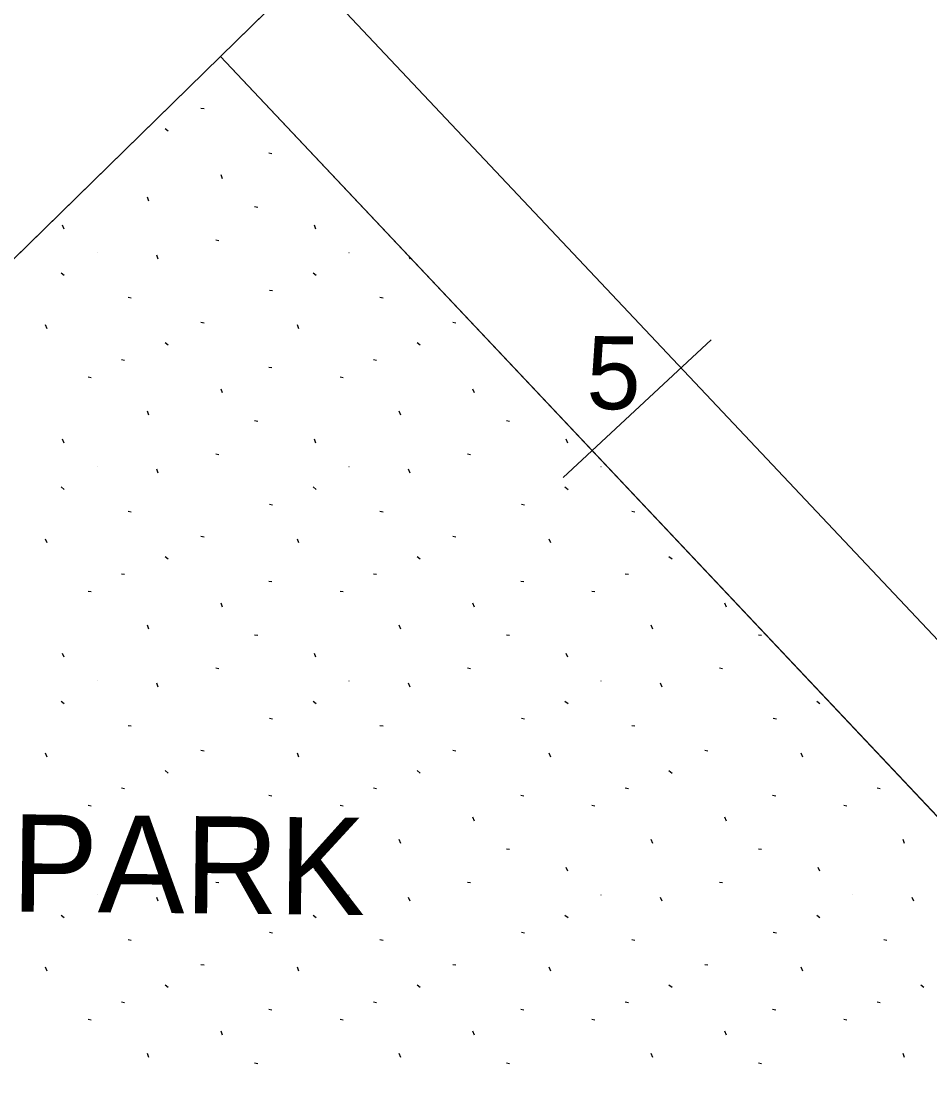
# Model space of a CAD drawing. Extents: x 413946 to 415528, y 4453939 to 4454944.
# Drawn here: x 414001.55 to 414038.95, y 4454101.01 to 4454144.6 of the extents above; entities that cross this region are included whole.
import ezdxf

# ---------------------------------------------------------------- set-up
doc = ezdxf.new("R2010")
doc.units = 0
for name, color, linetype in [('0_KADASTRO', 7, 'Continuous'), ('Level 20', 7, 'Continuous'), ('Level 28', 7, 'Continuous'), ('Level 33', 7, 'Continuous'), ('Level 41', 7, 'Continuous'), ('Level 54', 7, 'Continuous'), ('SNR_FONKSIYON', 7, 'Continuous'), ('SNR_YAPIYAK', 7, 'Continuous')]:
    doc.layers.add(name, color=color, linetype=linetype)

msp = doc.modelspace()

# ---------------------------------------------------------------- linework, layer by layer
at = {"layer": '0_KADASTRO'}
for points in [[(414009.76, 4454143.15), (414068.04, 4454200.16), (414102.4, 4454163.4), (414049.49, 4454101.04)], [(413970.76, 4454105), (414009.76, 4454143.15), (414049.49, 4454101.04), (414024.79, 4454071.92), (414002.18, 4454071.38)]]:
    msp.add_lwpolyline(points, close=True, dxfattribs=at)
at = {"layer": 'Level 28'}
for p, q in [((414009.76, 4454143.15), (414068.04, 4454200.16)), ((413970.76, 4454105), (414009.76, 4454143.15))]:
    msp.add_line(p, q, dxfattribs=at)
at = {"layer": 'Level 41'}
for p, q in [((414008.953, 4454141.027), (414009.078, 4454141.003)), ((414008.953, 4454141.027), (414009.078, 4454141.003)), ((414007.478, 4454140.19), (414007.605, 4454140.09)), ((414007.478, 4454140.19), (414007.605, 4454140.09)), ((414011.746, 4454139.18), (414011.873, 4454139.157)), ((414011.746, 4454139.18), (414011.873, 4454139.157)), ((414009.843, 4454138.111), (414009.777, 4454138.273)), ((414009.843, 4454138.111), (414009.777, 4454138.273)), ((414006.812, 4454137.196), (414006.747, 4454137.36)), ((414006.812, 4454137.196), (414006.747, 4454137.36)), ((414011.162, 4454136.976), (414011.288, 4454136.952)), ((414011.162, 4454136.976), (414011.288, 4454136.952)), ((414003.316, 4454136.047), (414003.252, 4454136.208)), ((414003.316, 4454136.047), (414003.252, 4454136.208)), ((414013.684, 4454136.047), (414013.62, 4454136.208)), ((414013.684, 4454136.047), (414013.62, 4454136.208)), ((414009.558, 4454135.608), (414009.684, 4454135.584)), ((414009.558, 4454135.608), (414009.684, 4454135.584)), ((414004.674, 4454135.083), (414004.683, 4454135.082)), ((414004.674, 4454135.083), (414004.683, 4454135.082)), ((414007.194, 4454134.814), (414007.129, 4454134.976)), ((414007.194, 4454134.814), (414007.129, 4454134.976)), ((414015.042, 4454135.083), (414015.051, 4454135.082)), ((414015.042, 4454135.083), (414015.051, 4454135.082)), ((414017.562, 4454134.814), (414017.515, 4454134.931)), ((414017.562, 4454134.814), (414017.515, 4454134.931)), ((414003.199, 4454134.245), (414003.326, 4454134.146)), ((414003.199, 4454134.245), (414003.326, 4454134.146)), ((414013.567, 4454134.245), (414013.694, 4454134.146)), ((414013.567, 4454134.245), (414013.694, 4454134.146)), ((414011.773, 4454133.54), (414011.9, 4454133.515)), ((414011.773, 4454133.54), (414011.9, 4454133.515)), ((414005.953, 4454133.246), (414006.08, 4454133.222)), ((414005.953, 4454133.246), (414006.08, 4454133.222)), ((414016.321, 4454133.246), (414016.448, 4454133.222)), ((414016.321, 4454133.246), (414016.448, 4454133.222)), ((414008.953, 4454132.221), (414009.078, 4454132.197)), ((414008.953, 4454132.221), (414009.078, 4454132.197)), ((414019.321, 4454132.221), (414019.446, 4454132.197)), ((414019.321, 4454132.221), (414019.446, 4454132.197)), ((414002.619, 4454131.942), (414002.554, 4454132.104)), ((414002.619, 4454131.942), (414002.554, 4454132.104)), ((414012.987, 4454131.942), (414012.922, 4454132.104)), ((414012.987, 4454131.942), (414012.922, 4454132.104)), ((414007.478, 4454131.384), (414007.605, 4454131.284)), ((414007.478, 4454131.384), (414007.605, 4454131.284)), ((414017.846, 4454131.384), (414017.973, 4454131.284)), ((414017.846, 4454131.384), (414017.973, 4454131.284)), ((414005.683, 4454130.678), (414005.81, 4454130.655)), ((414005.683, 4454130.678), (414005.81, 4454130.655)), ((414011.746, 4454130.374), (414011.873, 4454130.351)), ((414011.746, 4454130.374), (414011.873, 4454130.351)), ((414016.051, 4454130.678), (414016.178, 4454130.655)), ((414016.051, 4454130.678), (414016.178, 4454130.655)), ((414004.307, 4454129.964), (414004.434, 4454129.94)), ((414004.307, 4454129.964), (414004.434, 4454129.94)), ((414014.675, 4454129.964), (414014.802, 4454129.94)), ((414014.675, 4454129.964), (414014.802, 4454129.94)), ((414009.843, 4454129.305), (414009.777, 4454129.467)), ((414009.843, 4454129.305), (414009.777, 4454129.467)), ((414020.211, 4454129.305), (414020.145, 4454129.467)), ((414020.211, 4454129.305), (414020.145, 4454129.467)), ((414006.812, 4454128.39), (414006.747, 4454128.554)), ((414006.812, 4454128.39), (414006.747, 4454128.554)), ((414017.18, 4454128.39), (414017.115, 4454128.554)), ((414017.18, 4454128.39), (414017.115, 4454128.554)), ((414011.162, 4454128.17), (414011.288, 4454128.146)), ((414011.162, 4454128.17), (414011.288, 4454128.146)), ((414021.53, 4454128.17), (414021.656, 4454128.146)), ((414021.53, 4454128.17), (414021.656, 4454128.146)), ((414003.316, 4454127.241), (414003.252, 4454127.402)), ((414003.316, 4454127.241), (414003.252, 4454127.402)), ((414013.684, 4454127.241), (414013.62, 4454127.402)), ((414013.684, 4454127.241), (414013.62, 4454127.402)), ((414024.052, 4454127.241), (414023.988, 4454127.402)), ((414024.052, 4454127.241), (414023.988, 4454127.402)), ((414009.558, 4454126.802), (414009.684, 4454126.778)), ((414009.558, 4454126.802), (414009.684, 4454126.778)), ((414019.926, 4454126.802), (414020.052, 4454126.778)), ((414019.926, 4454126.802), (414020.052, 4454126.778)), ((414004.674, 4454126.277), (414004.683, 4454126.276)), ((414004.674, 4454126.277), (414004.683, 4454126.276)), ((414007.194, 4454126.008), (414007.129, 4454126.17)), ((414007.194, 4454126.008), (414007.129, 4454126.17)), ((414015.042, 4454126.277), (414015.051, 4454126.276)), ((414015.042, 4454126.277), (414015.051, 4454126.276)), ((414017.562, 4454126.008), (414017.497, 4454126.17)), ((414017.562, 4454126.008), (414017.497, 4454126.17)), ((414025.41, 4454126.277), (414025.419, 4454126.276)), ((414025.41, 4454126.277), (414025.419, 4454126.276)), ((414003.199, 4454125.439), (414003.326, 4454125.34)), ((414003.199, 4454125.439), (414003.326, 4454125.34)), ((414013.567, 4454125.439), (414013.694, 4454125.34)), ((414013.567, 4454125.439), (414013.694, 4454125.34)), ((414023.935, 4454125.439), (414024.062, 4454125.34)), ((414023.935, 4454125.439), (414024.062, 4454125.34)), ((414011.773, 4454124.734), (414011.9, 4454124.709)), ((414011.773, 4454124.734), (414011.9, 4454124.709)), ((414022.141, 4454124.734), (414022.268, 4454124.709)), ((414022.141, 4454124.734), (414022.268, 4454124.709)), ((414005.953, 4454124.44), (414006.08, 4454124.416)), ((414005.953, 4454124.44), (414006.08, 4454124.416)), ((414016.321, 4454124.44), (414016.448, 4454124.416)), ((414016.321, 4454124.44), (414016.448, 4454124.416)), ((414026.689, 4454124.44), (414026.816, 4454124.416)), ((414026.689, 4454124.44), (414026.816, 4454124.416)), ((414008.953, 4454123.415), (414009.078, 4454123.391)), ((414008.953, 4454123.415), (414009.078, 4454123.391)), ((414019.321, 4454123.415), (414019.446, 4454123.391)), ((414019.321, 4454123.415), (414019.446, 4454123.391)), ((414002.619, 4454123.136), (414002.554, 4454123.298)), ((414002.619, 4454123.136), (414002.554, 4454123.298)), ((414012.987, 4454123.136), (414012.922, 4454123.298)), ((414012.987, 4454123.136), (414012.922, 4454123.298)), ((414023.355, 4454123.136), (414023.29, 4454123.298)), ((414023.355, 4454123.136), (414023.29, 4454123.298)), ((414007.478, 4454122.578), (414007.605, 4454122.478)), ((414007.478, 4454122.578), (414007.605, 4454122.478)), ((414017.846, 4454122.578), (414017.973, 4454122.478)), ((414017.846, 4454122.578), (414017.973, 4454122.478)), ((414028.214, 4454122.578), (414028.341, 4454122.478)), ((414028.214, 4454122.578), (414028.341, 4454122.478)), ((414005.683, 4454121.872), (414005.81, 4454121.849)), ((414005.683, 4454121.872), (414005.81, 4454121.849)), ((414016.051, 4454121.872), (414016.178, 4454121.849)), ((414016.051, 4454121.872), (414016.178, 4454121.849)), ((414026.419, 4454121.872), (414026.546, 4454121.849)), ((414026.419, 4454121.872), (414026.546, 4454121.849)), ((414011.746, 4454121.568), (414011.873, 4454121.545)), ((414011.746, 4454121.568), (414011.873, 4454121.545)), ((414022.114, 4454121.568), (414022.241, 4454121.545)), ((414022.114, 4454121.568), (414022.241, 4454121.545)), ((414004.307, 4454121.158), (414004.434, 4454121.134)), ((414004.307, 4454121.158), (414004.434, 4454121.134)), ((414014.675, 4454121.158), (414014.802, 4454121.134)), ((414014.675, 4454121.158), (414014.802, 4454121.134)), ((414025.043, 4454121.158), (414025.17, 4454121.134)), ((414025.043, 4454121.158), (414025.17, 4454121.134)), ((414009.843, 4454120.499), (414009.777, 4454120.661)), ((414009.843, 4454120.499), (414009.777, 4454120.661)), ((414020.211, 4454120.499), (414020.145, 4454120.661)), ((414020.211, 4454120.499), (414020.145, 4454120.661)), ((414030.579, 4454120.499), (414030.513, 4454120.661)), ((414030.579, 4454120.499), (414030.513, 4454120.661)), ((414006.812, 4454119.584), (414006.747, 4454119.748)), ((414006.812, 4454119.584), (414006.747, 4454119.748)), ((414017.18, 4454119.584), (414017.115, 4454119.748)), ((414017.18, 4454119.584), (414017.115, 4454119.748)), ((414027.548, 4454119.584), (414027.483, 4454119.748)), ((414027.548, 4454119.584), (414027.483, 4454119.748)), ((414011.162, 4454119.364), (414011.288, 4454119.34)), ((414011.162, 4454119.364), (414011.288, 4454119.34)), ((414021.53, 4454119.364), (414021.656, 4454119.34)), ((414021.53, 4454119.364), (414021.656, 4454119.34)), ((414031.898, 4454119.364), (414032.024, 4454119.34)), ((414031.898, 4454119.364), (414032.024, 4454119.34)), ((414003.316, 4454118.435), (414003.252, 4454118.596)), ((414003.316, 4454118.435), (414003.252, 4454118.596)), ((414013.684, 4454118.435), (414013.62, 4454118.596)), ((414013.684, 4454118.435), (414013.62, 4454118.596)), ((414024.052, 4454118.435), (414023.988, 4454118.596)), ((414024.052, 4454118.435), (414023.988, 4454118.596)), ((414009.558, 4454117.996), (414009.684, 4454117.972)), ((414009.558, 4454117.996), (414009.684, 4454117.972)), ((414019.926, 4454117.996), (414020.052, 4454117.972)), ((414019.926, 4454117.996), (414020.052, 4454117.972)), ((414030.294, 4454117.996), (414030.42, 4454117.972)), ((414030.294, 4454117.996), (414030.42, 4454117.972)), ((414004.674, 4454117.471), (414004.683, 4454117.47)), ((414004.674, 4454117.471), (414004.683, 4454117.47)), ((414007.194, 4454117.202), (414007.129, 4454117.364)), ((414007.194, 4454117.202), (414007.129, 4454117.364)), ((414015.042, 4454117.471), (414015.051, 4454117.47)), ((414015.042, 4454117.471), (414015.051, 4454117.47)), ((414017.562, 4454117.202), (414017.497, 4454117.364)), ((414017.562, 4454117.202), (414017.497, 4454117.364)), ((414025.41, 4454117.471), (414025.419, 4454117.47)), ((414025.41, 4454117.471), (414025.419, 4454117.47)), ((414027.93, 4454117.202), (414027.865, 4454117.364)), ((414027.93, 4454117.202), (414027.865, 4454117.364)), ((414003.199, 4454116.633), (414003.326, 4454116.534)), ((414003.199, 4454116.633), (414003.326, 4454116.534)), ((414013.567, 4454116.633), (414013.694, 4454116.534)), ((414013.567, 4454116.633), (414013.694, 4454116.534)), ((414023.935, 4454116.633), (414024.062, 4454116.534)), ((414023.935, 4454116.633), (414024.062, 4454116.534)), ((414034.303, 4454116.633), (414034.43, 4454116.534)), ((414034.303, 4454116.633), (414034.43, 4454116.534)), ((414005.953, 4454115.634), (414006.08, 4454115.61)), ((414005.953, 4454115.634), (414006.08, 4454115.61)), ((414011.773, 4454115.928), (414011.9, 4454115.903)), ((414011.773, 4454115.928), (414011.9, 4454115.903)), ((414016.321, 4454115.634), (414016.448, 4454115.61)), ((414016.321, 4454115.634), (414016.448, 4454115.61)), ((414022.141, 4454115.928), (414022.268, 4454115.903)), ((414022.141, 4454115.928), (414022.268, 4454115.903)), ((414026.689, 4454115.634), (414026.816, 4454115.61)), ((414026.689, 4454115.634), (414026.816, 4454115.61)), ((414032.509, 4454115.928), (414032.636, 4454115.903)), ((414032.509, 4454115.928), (414032.636, 4454115.903)), ((414002.619, 4454114.33), (414002.554, 4454114.492)), ((414002.619, 4454114.33), (414002.554, 4454114.492)), ((414008.953, 4454114.609), (414009.078, 4454114.585)), ((414008.953, 4454114.609), (414009.078, 4454114.585)), ((414012.987, 4454114.33), (414012.922, 4454114.492)), ((414012.987, 4454114.33), (414012.922, 4454114.492)), ((414019.321, 4454114.609), (414019.446, 4454114.585)), ((414019.321, 4454114.609), (414019.446, 4454114.585)), ((414023.355, 4454114.33), (414023.29, 4454114.492)), ((414023.355, 4454114.33), (414023.29, 4454114.492)), ((414029.689, 4454114.609), (414029.814, 4454114.585)), ((414029.689, 4454114.609), (414029.814, 4454114.585)), ((414033.723, 4454114.33), (414033.658, 4454114.492)), ((414033.723, 4454114.33), (414033.658, 4454114.492)), ((414007.478, 4454113.772), (414007.605, 4454113.672)), ((414007.478, 4454113.772), (414007.605, 4454113.672)), ((414017.846, 4454113.772), (414017.973, 4454113.672)), ((414017.846, 4454113.772), (414017.973, 4454113.672)), ((414028.214, 4454113.772), (414028.341, 4454113.672)), ((414028.214, 4454113.772), (414028.341, 4454113.672)), ((414005.683, 4454113.066), (414005.81, 4454113.043)), ((414005.683, 4454113.066), (414005.81, 4454113.043)), ((414016.051, 4454113.066), (414016.178, 4454113.043)), ((414016.051, 4454113.066), (414016.178, 4454113.043)), ((414026.419, 4454113.066), (414026.546, 4454113.043)), ((414026.419, 4454113.066), (414026.546, 4454113.043)), ((414036.787, 4454113.066), (414036.914, 4454113.043)), ((414036.787, 4454113.066), (414036.914, 4454113.043)), ((414011.746, 4454112.762), (414011.873, 4454112.739)), ((414011.746, 4454112.762), (414011.873, 4454112.739)), ((414022.114, 4454112.762), (414022.241, 4454112.739)), ((414022.114, 4454112.762), (414022.241, 4454112.739)), ((414032.482, 4454112.762), (414032.609, 4454112.739)), ((414032.482, 4454112.762), (414032.609, 4454112.739)), ((414004.307, 4454112.352), (414004.434, 4454112.328)), ((414004.307, 4454112.352), (414004.434, 4454112.328)), ((414014.675, 4454112.352), (414014.802, 4454112.328)), ((414014.675, 4454112.352), (414014.802, 4454112.328)), ((414025.043, 4454112.352), (414025.17, 4454112.328)), ((414025.043, 4454112.352), (414025.17, 4454112.328)), ((414035.411, 4454112.352), (414035.538, 4454112.328)), ((414035.411, 4454112.352), (414035.538, 4454112.328)), ((414009.843, 4454111.693), (414009.777, 4454111.855)), ((414009.843, 4454111.693), (414009.777, 4454111.855)), ((414020.211, 4454111.693), (414020.145, 4454111.855)), ((414020.211, 4454111.693), (414020.145, 4454111.855)), ((414030.579, 4454111.693), (414030.513, 4454111.855)), ((414030.579, 4454111.693), (414030.513, 4454111.855)), ((414006.812, 4454110.778), (414006.747, 4454110.942)), ((414006.812, 4454110.778), (414006.747, 4454110.942)), ((414017.18, 4454110.778), (414017.115, 4454110.942)), ((414017.18, 4454110.778), (414017.115, 4454110.942)), ((414027.548, 4454110.778), (414027.483, 4454110.942)), ((414027.548, 4454110.778), (414027.483, 4454110.942)), ((414037.916, 4454110.778), (414037.851, 4454110.942)), ((414037.916, 4454110.778), (414037.851, 4454110.942)), ((414011.162, 4454110.558), (414011.288, 4454110.534)), ((414011.162, 4454110.558), (414011.288, 4454110.534)), ((414021.53, 4454110.558), (414021.656, 4454110.534)), ((414021.53, 4454110.558), (414021.656, 4454110.534)), ((414031.898, 4454110.558), (414032.024, 4454110.534)), ((414031.898, 4454110.558), (414032.024, 4454110.534)), ((414003.316, 4454109.629), (414003.252, 4454109.79)), ((414003.316, 4454109.629), (414003.252, 4454109.79)), ((414013.684, 4454109.629), (414013.62, 4454109.79)), ((414013.684, 4454109.629), (414013.62, 4454109.79)), ((414024.052, 4454109.629), (414023.988, 4454109.79)), ((414024.052, 4454109.629), (414023.988, 4454109.79)), ((414034.42, 4454109.629), (414034.356, 4454109.79)), ((414034.42, 4454109.629), (414034.356, 4454109.79)), ((414009.558, 4454109.19), (414009.684, 4454109.166)), ((414009.558, 4454109.19), (414009.684, 4454109.166)), ((414019.926, 4454109.19), (414020.052, 4454109.166)), ((414019.926, 4454109.19), (414020.052, 4454109.166)), ((414030.294, 4454109.19), (414030.42, 4454109.166)), ((414030.294, 4454109.19), (414030.42, 4454109.166)), ((414004.674, 4454108.665), (414004.683, 4454108.664)), ((414004.674, 4454108.665), (414004.683, 4454108.664)), ((414015.042, 4454108.665), (414015.051, 4454108.664)), ((414015.042, 4454108.665), (414015.051, 4454108.664)), ((414025.41, 4454108.665), (414025.419, 4454108.664)), ((414025.41, 4454108.665), (414025.419, 4454108.664)), ((414035.778, 4454108.665), (414035.787, 4454108.664)), ((414035.778, 4454108.665), (414035.787, 4454108.664)), ((414007.194, 4454108.396), (414007.129, 4454108.558)), ((414007.194, 4454108.396), (414007.129, 4454108.558)), ((414017.562, 4454108.396), (414017.497, 4454108.558)), ((414017.562, 4454108.396), (414017.497, 4454108.558)), ((414027.93, 4454108.396), (414027.865, 4454108.558)), ((414027.93, 4454108.396), (414027.865, 4454108.558)), ((414038.298, 4454108.396), (414038.233, 4454108.558)), ((414038.298, 4454108.396), (414038.233, 4454108.558)), ((414003.199, 4454107.827), (414003.326, 4454107.728)), ((414003.199, 4454107.827), (414003.326, 4454107.728)), ((414013.567, 4454107.827), (414013.694, 4454107.728)), ((414013.567, 4454107.827), (414013.694, 4454107.728)), ((414023.935, 4454107.827), (414024.062, 4454107.728)), ((414023.935, 4454107.827), (414024.062, 4454107.728)), ((414034.303, 4454107.827), (414034.43, 4454107.728)), ((414034.303, 4454107.827), (414034.43, 4454107.728)), ((414011.773, 4454107.122), (414011.9, 4454107.097)), ((414011.773, 4454107.122), (414011.9, 4454107.097)), ((414022.141, 4454107.122), (414022.268, 4454107.097)), ((414022.141, 4454107.122), (414022.268, 4454107.097)), ((414032.509, 4454107.122), (414032.636, 4454107.097)), ((414032.509, 4454107.122), (414032.636, 4454107.097)), ((414005.953, 4454106.828), (414006.08, 4454106.804)), ((414005.953, 4454106.828), (414006.08, 4454106.804)), ((414016.321, 4454106.828), (414016.448, 4454106.804)), ((414016.321, 4454106.828), (414016.448, 4454106.804)), ((414026.689, 4454106.828), (414026.816, 4454106.804)), ((414026.689, 4454106.828), (414026.816, 4454106.804)), ((414037.057, 4454106.828), (414037.184, 4454106.804)), ((414037.057, 4454106.828), (414037.184, 4454106.804)), ((414002.619, 4454105.524), (414002.554, 4454105.686)), ((414002.619, 4454105.524), (414002.554, 4454105.686)), ((414008.953, 4454105.803), (414009.078, 4454105.779)), ((414008.953, 4454105.803), (414009.078, 4454105.779)), ((414012.987, 4454105.524), (414012.922, 4454105.686)), ((414012.987, 4454105.524), (414012.922, 4454105.686)), ((414019.321, 4454105.803), (414019.446, 4454105.779)), ((414019.321, 4454105.803), (414019.446, 4454105.779)), ((414023.355, 4454105.524), (414023.29, 4454105.686)), ((414023.355, 4454105.524), (414023.29, 4454105.686)), ((414029.689, 4454105.803), (414029.814, 4454105.779)), ((414029.689, 4454105.803), (414029.814, 4454105.779)), ((414033.723, 4454105.524), (414033.658, 4454105.686)), ((414033.723, 4454105.524), (414033.658, 4454105.686)), ((414007.478, 4454104.966), (414007.605, 4454104.866)), ((414007.478, 4454104.966), (414007.605, 4454104.866)), ((414017.846, 4454104.966), (414017.973, 4454104.866)), ((414017.846, 4454104.966), (414017.973, 4454104.866)), ((414028.214, 4454104.966), (414028.341, 4454104.866)), ((414028.214, 4454104.966), (414028.341, 4454104.866)), ((414038.582, 4454104.966), (414038.709, 4454104.866)), ((414038.582, 4454104.966), (414038.709, 4454104.866)), ((414005.683, 4454104.26), (414005.81, 4454104.237)), ((414005.683, 4454104.26), (414005.81, 4454104.237)), ((414016.051, 4454104.26), (414016.178, 4454104.237)), ((414016.051, 4454104.26), (414016.178, 4454104.237)), ((414026.419, 4454104.26), (414026.546, 4454104.237)), ((414026.419, 4454104.26), (414026.546, 4454104.237)), ((414036.787, 4454104.26), (414036.914, 4454104.237)), ((414036.787, 4454104.26), (414036.914, 4454104.237)), ((414011.746, 4454103.956), (414011.873, 4454103.933)), ((414011.746, 4454103.956), (414011.873, 4454103.933)), ((414022.114, 4454103.956), (414022.241, 4454103.933)), ((414022.114, 4454103.956), (414022.241, 4454103.933)), ((414032.482, 4454103.956), (414032.609, 4454103.933)), ((414032.482, 4454103.956), (414032.609, 4454103.933)), ((414004.307, 4454103.546), (414004.434, 4454103.522)), ((414004.307, 4454103.546), (414004.434, 4454103.522)), ((414014.675, 4454103.546), (414014.802, 4454103.522)), ((414014.675, 4454103.546), (414014.802, 4454103.522)), ((414025.043, 4454103.546), (414025.17, 4454103.522)), ((414025.043, 4454103.546), (414025.17, 4454103.522)), ((414035.411, 4454103.546), (414035.538, 4454103.522)), ((414035.411, 4454103.546), (414035.538, 4454103.522)), ((414009.843, 4454102.887), (414009.777, 4454103.049)), ((414009.843, 4454102.887), (414009.777, 4454103.049)), ((414020.211, 4454102.887), (414020.145, 4454103.049)), ((414020.211, 4454102.887), (414020.145, 4454103.049)), ((414030.579, 4454102.887), (414030.513, 4454103.049)), ((414030.579, 4454102.887), (414030.513, 4454103.049)), ((414006.812, 4454101.972), (414006.747, 4454102.136)), ((414006.812, 4454101.972), (414006.747, 4454102.136)), ((414017.18, 4454101.972), (414017.115, 4454102.136)), ((414017.18, 4454101.972), (414017.115, 4454102.136)), ((414027.548, 4454101.972), (414027.483, 4454102.136)), ((414027.548, 4454101.972), (414027.483, 4454102.136)), ((414037.916, 4454101.972), (414037.851, 4454102.136)), ((414037.916, 4454101.972), (414037.851, 4454102.136)), ((414011.162, 4454101.752), (414011.288, 4454101.728)), ((414011.162, 4454101.752), (414011.288, 4454101.728)), ((414021.53, 4454101.752), (414021.656, 4454101.728)), ((414021.53, 4454101.752), (414021.656, 4454101.728)), ((414031.898, 4454101.752), (414032.024, 4454101.728)), ((414031.898, 4454101.752), (414032.024, 4454101.728))]:
    msp.add_line(p, q, dxfattribs=at)
at = {"layer": 'Level 54'}
msp.add_lwpolyline([(414009.76, 4454143.15), (414068.04, 4454200.16), (414102.4, 4454163.4), (414049.49, 4454101.04)], close=True, dxfattribs=at)
at = {"layer": 'SNR_FONKSIYON'}
msp.add_line((414009.76, 4454143.15), (414049.49, 4454101.04), dxfattribs=at)
at = {"layer": 'SNR_YAPIYAK'}
msp.add_line((414029.956, 4454131.496), (414023.867, 4454125.823), dxfattribs=at)
msp.add_lwpolyline([(414013.335, 4454146.647), (414052.745, 4454104.876)], dxfattribs=at)

# ---------------------------------------------------------------- texts
at = {"layer": 'Level 20'}
msp.add_text('5', height=3, rotation=359.4136, dxfattribs=at).set_placement((414024.807, 4454128.65))
at = {"layer": 'Level 33'}
msp.add_text('PARK', height=4, rotation=359.4136, dxfattribs=at).set_placement((414001.132, 4454107.977))

doc.saveas('drawing.dxf')
